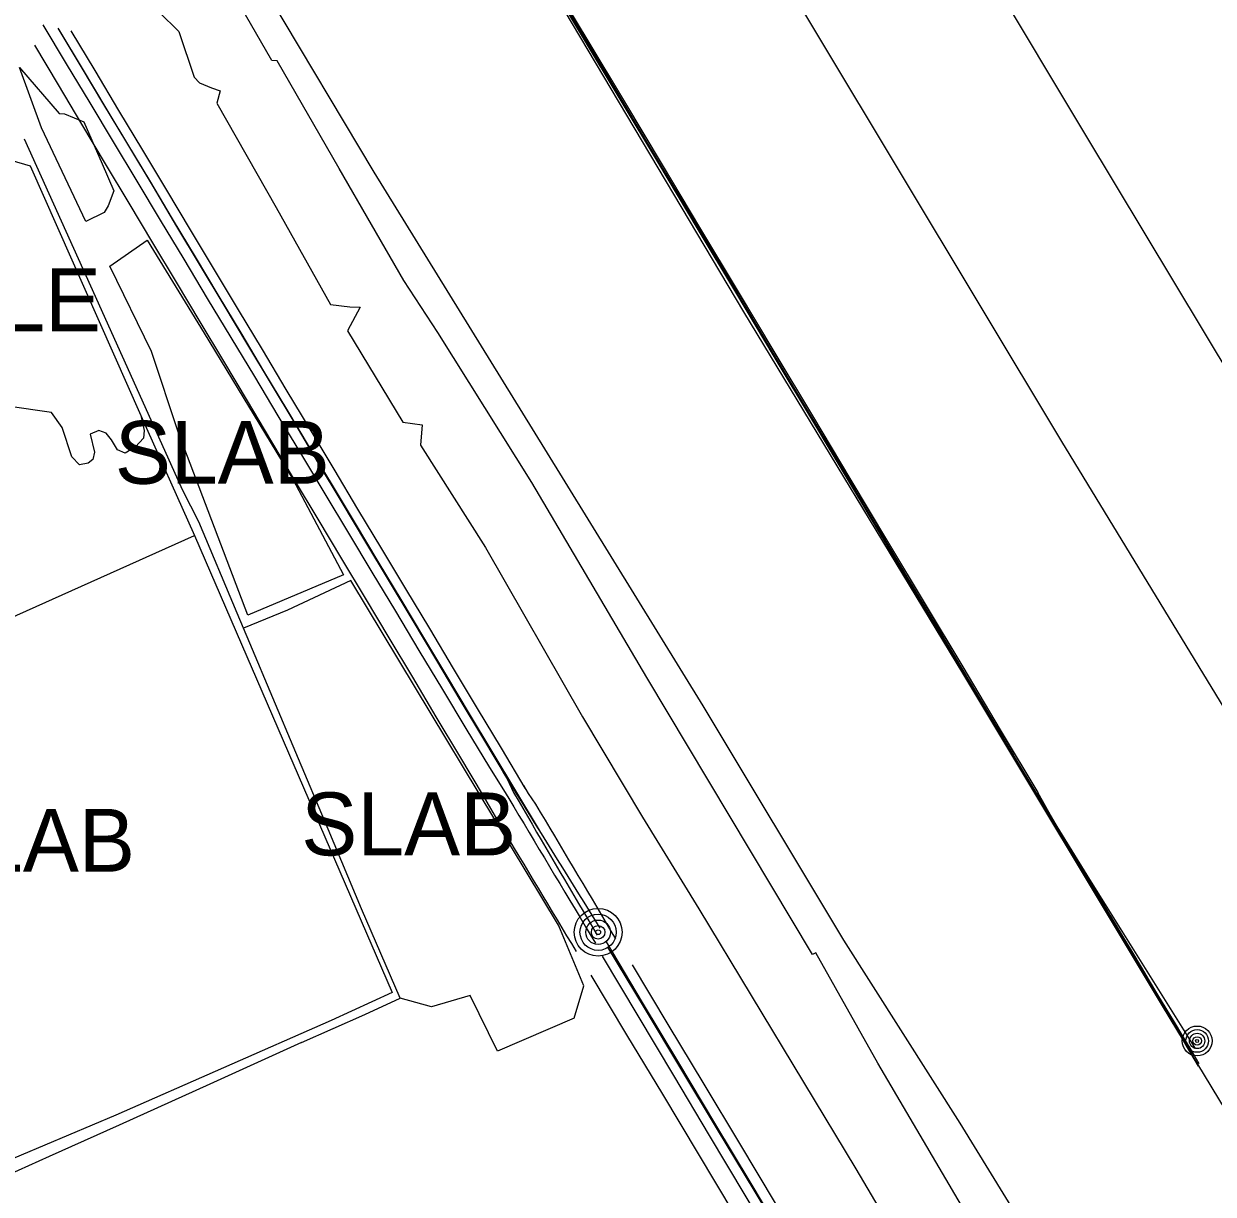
# Model space of a CAD drawing. Extents: x 368532 to 392481, y 10654822 to 10676899.
# Drawn here: x 378565.2 to 378659.8, y 10661427.9 to 10661521 of the extents above; entities that cross this region are included whole.
import ezdxf

# ---------------------------------------------------------------- set-up
doc = ezdxf.new("R2010")
doc.units = 0
for name, color, linetype in [('p_Catenary', 7, 'Continuous'), ('p_dtm retaining wall', 7, 'Continuous'), ('p_dtm sidewalk', 7, 'Continuous'), ('p_dtm slab', 7, 'Continuous'), ('p_dtm stock pile', 7, 'Continuous'), ('p_railroad rr control', 7, 'Continuous'), ('p_road - paved curb', 7, 'Continuous'), ('p_road general road feature', 7, 'Continuous'), ('p_utility general pole', 7, 'Continuous')]:
    doc.layers.add(name, color=color, linetype=linetype)

msp = doc.modelspace()

# ---------------------------------------------------------------- linework, layer by layer
at = {"layer": 'p_Catenary'}
for points in [[(378645.599, 10661459.956), (378642.562, 10661465.032), (378639.525, 10661470.108), (378636.487, 10661475.184), (378633.45, 10661480.26), (378630.413, 10661485.336), (378627.375, 10661490.412), (378624.338, 10661495.488), (378621.301, 10661500.564), (378618.263, 10661505.64), (378615.226, 10661510.716), (378612.189, 10661515.792), (378609.151, 10661520.868), (378606.114, 10661525.944)], [(378606.198, 10661525.792), (378609.137, 10661520.874), (378612.077, 10661515.956), (378615.017, 10661511.038), (378617.956, 10661506.12), (378620.896, 10661501.202), (378623.835, 10661496.284), (378626.775, 10661491.365), (378629.714, 10661486.447), (378632.654, 10661481.529), (378635.593, 10661476.611), (378638.533, 10661471.693), (378641.472, 10661466.775), (378644.412, 10661461.857)], [(378606.442, 10661525.198), (378609.506, 10661520.08), (378612.571, 10661514.961), (378615.635, 10661509.843), (378618.7, 10661504.724), (378621.764, 10661499.606), (378624.829, 10661494.487), (378627.893, 10661489.369), (378630.958, 10661484.25), (378634.022, 10661479.132), (378637.087, 10661474.013), (378640.151, 10661468.895), (378643.216, 10661463.777), (378646.28, 10661458.658)], [(378606.956, 10661524.72), (378609.946, 10661519.728), (378612.935, 10661514.736), (378615.925, 10661509.745), (378618.914, 10661504.753), (378621.904, 10661499.761), (378624.893, 10661494.769), (378627.882, 10661489.777), (378630.872, 10661484.785), (378633.861, 10661479.793), (378636.851, 10661474.801), (378639.84, 10661469.809), (378642.83, 10661464.817), (378645.819, 10661459.825)], [(378566.666, 10661520.881), (378568.536, 10661517.772), (378570.407, 10661514.662), (378572.277, 10661511.553), (378574.147, 10661508.443), (378576.018, 10661505.333), (378577.888, 10661502.224), (378579.758, 10661499.114), (378581.629, 10661496.005), (378583.499, 10661492.895), (378585.369, 10661489.785), (378587.24, 10661486.676), (378589.11, 10661483.566), (378590.98, 10661480.457), (378592.85, 10661477.347), (378594.721, 10661474.238), (378596.591, 10661471.128), (378598.461, 10661468.018), (378600.332, 10661464.909), (378602.202, 10661461.799)], [(378608.762, 10661521.475), (378611.687, 10661516.589), (378614.612, 10661511.703), (378617.537, 10661506.817), (378620.463, 10661501.931), (378623.388, 10661497.046), (378626.313, 10661492.16), (378629.238, 10661487.274), (378632.163, 10661482.388), (378635.089, 10661477.502), (378638.014, 10661472.616), (378640.939, 10661467.73), (378643.864, 10661462.845)], [(378567.878, 10661520.599), (378569.695, 10661517.57), (378571.513, 10661514.541), (378573.331, 10661511.513), (378575.148, 10661508.484), (378576.966, 10661505.456), (378578.783, 10661502.427), (378580.601, 10661499.398), (378582.419, 10661496.37), (378584.236, 10661493.341), (378586.054, 10661490.313), (378587.871, 10661487.284), (378589.689, 10661484.255), (378591.507, 10661481.227), (378593.324, 10661478.198), (378595.142, 10661475.17), (378596.959, 10661472.141), (378598.777, 10661469.112), (378600.595, 10661466.084), (378606.156, 10661456.817)], [(378567.93, 10661520.53), (378569.808, 10661517.392), (378571.686, 10661514.255), (378573.563, 10661511.117), (378575.441, 10661507.98), (378577.319, 10661504.842), (378579.197, 10661501.705), (378581.075, 10661498.567), (378582.953, 10661495.43), (378584.83, 10661492.292), (378586.708, 10661489.155), (378588.586, 10661486.017), (378590.464, 10661482.88), (378592.342, 10661479.742), (378594.22, 10661476.605), (378596.097, 10661473.467), (378597.975, 10661470.33), (378599.853, 10661467.192), (378601.731, 10661464.055), (378603.609, 10661460.917)], [(378568.9, 10661520.406), (378570.801, 10661517.236), (378572.702, 10661514.066), (378574.604, 10661510.896), (378576.505, 10661507.726), (378578.406, 10661504.556), (378580.307, 10661501.385), (378582.209, 10661498.215), (378584.11, 10661495.045), (378586.011, 10661491.875), (378587.912, 10661488.705), (378589.814, 10661485.535), (378591.715, 10661482.365), (378593.616, 10661479.195), (378595.517, 10661476.025), (378597.419, 10661472.855), (378599.32, 10661469.685), (378601.221, 10661466.514), (378603.122, 10661463.344), (378605.024, 10661460.174)], [(378566.005, 10661519.253), (378567.884, 10661516.111), (378569.762, 10661512.969), (378571.641, 10661509.828), (378573.52, 10661506.686), (378575.399, 10661503.544), (378577.278, 10661500.403), (378579.157, 10661497.261), (378581.036, 10661494.119), (378582.915, 10661490.977), (378584.794, 10661487.836), (378586.673, 10661484.694), (378588.552, 10661481.552), (378590.43, 10661478.411), (378592.309, 10661475.269), (378594.188, 10661472.127), (378596.067, 10661468.986), (378597.946, 10661465.844), (378599.825, 10661462.702), (378601.704, 10661459.561)], [(378602.412, 10661463.055), (378603.341, 10661461.329), (378603.766, 10661460.647), (378604.19, 10661459.965), (378604.614, 10661459.282), (378605.038, 10661458.6), (378605.463, 10661457.917), (378605.887, 10661457.235), (378606.311, 10661456.552), (378606.736, 10661455.87), (378607.16, 10661455.187), (378607.584, 10661454.505), (378608.008, 10661453.822), (378608.433, 10661453.14), (378608.857, 10661452.457), (378609.281, 10661451.775), (378609.705, 10661451.093), (378610.13, 10661450.41), (378610.554, 10661449.728), (378610.978, 10661449.045)], [(378658.609, 10661438.06), (378657.911, 10661439.235), (378657.213, 10661440.409), (378656.515, 10661441.583), (378655.817, 10661442.757), (378655.12, 10661443.931), (378654.422, 10661445.105), (378653.724, 10661446.279), (378653.026, 10661447.453), (378652.328, 10661448.627), (378651.63, 10661449.802), (378650.932, 10661450.976), (378650.234, 10661452.15), (378649.537, 10661453.324), (378648.839, 10661454.498), (378648.141, 10661455.672), (378647.443, 10661456.846), (378646.745, 10661458.02), (378646.047, 10661459.194), (378643.864, 10661462.845)], [(378602.202, 10661461.799), (378603.326, 10661460.03), (378603.732, 10661459.354), (378604.137, 10661458.677), (378604.543, 10661458), (378604.948, 10661457.323), (378605.354, 10661456.647), (378605.759, 10661455.97), (378606.165, 10661455.293), (378606.571, 10661454.617), (378606.976, 10661453.94), (378607.382, 10661453.263), (378607.787, 10661452.586), (378608.193, 10661451.91), (378608.598, 10661451.233), (378609.004, 10661450.556), (378609.409, 10661449.879), (378609.815, 10661449.203), (378610.221, 10661448.526), (378610.626, 10661447.849)], [(378658.301, 10661438.614), (378657.588, 10661439.809), (378656.875, 10661441.005), (378656.162, 10661442.2), (378655.45, 10661443.395), (378654.737, 10661444.59), (378654.024, 10661445.786), (378653.312, 10661446.981), (378652.599, 10661448.176), (378651.886, 10661449.371), (378651.174, 10661450.566), (378650.461, 10661451.762), (378649.748, 10661452.957), (378649.036, 10661454.152), (378648.323, 10661455.347), (378647.61, 10661456.543), (378646.898, 10661457.738), (378646.185, 10661458.933), (378645.472, 10661460.128), (378644.339, 10661461.978)], [(378603.609, 10661460.917), (378604.101, 10661459.835), (378604.472, 10661459.204), (378604.842, 10661458.573), (378605.213, 10661457.943), (378605.584, 10661457.312), (378605.954, 10661456.681), (378606.325, 10661456.051), (378606.695, 10661455.42), (378607.066, 10661454.79), (378607.436, 10661454.159), (378607.807, 10661453.528), (378608.177, 10661452.898), (378608.548, 10661452.267), (378608.919, 10661451.636), (378609.289, 10661451.006), (378609.66, 10661450.375), (378610.03, 10661449.744), (378610.401, 10661449.114), (378610.771, 10661448.483)], [(378604.908, 10661460.368), (378605.283, 10661459.738), (378605.869, 10661458.889), (378606.244, 10661458.259), (378606.618, 10661457.629), (378606.993, 10661456.999), (378607.368, 10661456.369), (378607.742, 10661455.739), (378608.117, 10661455.109), (378608.491, 10661454.479), (378608.866, 10661453.849), (378609.241, 10661453.219), (378609.615, 10661452.589), (378609.99, 10661451.959), (378610.365, 10661451.329), (378610.739, 10661450.699), (378611.114, 10661450.069), (378611.488, 10661449.439), (378611.863, 10661448.809), (378612.238, 10661448.179)], [(378601.704, 10661459.561), (378602.275, 10661458.54), (378602.653, 10661457.908), (378603.032, 10661457.277), (378603.411, 10661456.645), (378603.79, 10661456.014), (378604.168, 10661455.382), (378604.547, 10661454.75), (378604.926, 10661454.119), (378605.304, 10661453.487), (378605.683, 10661452.855), (378606.062, 10661452.224), (378606.441, 10661451.592), (378606.819, 10661450.961), (378607.198, 10661450.329), (378607.577, 10661449.697), (378607.955, 10661449.066), (378608.334, 10661448.434), (378608.713, 10661447.803), (378609.092, 10661447.171)], [(378658.368, 10661439.472), (378649.751, 10661453.249), (378645.599, 10661459.956)], [(378658.661, 10661438.253), (378658.003, 10661439.352), (378657.345, 10661440.451), (378656.687, 10661441.55), (378656.028, 10661442.649), (378655.37, 10661443.747), (378654.712, 10661444.846), (378654.054, 10661445.945), (378653.396, 10661447.044), (378652.738, 10661448.142), (378652.079, 10661449.241), (378651.421, 10661450.34), (378650.763, 10661451.439), (378650.105, 10661452.538), (378649.447, 10661453.636), (378648.789, 10661454.735), (378648.131, 10661455.834), (378647.472, 10661456.933), (378646.814, 10661458.031), (378645.819, 10661459.825)], [(378646.28, 10661458.658), (378655.336, 10661443.692), (378658.149, 10661439.005)], [(378611.473, 10661447.936), (378614.35, 10661443.134), (378617.227, 10661438.332), (378620.104, 10661433.53), (378622.981, 10661428.728), (378625.858, 10661423.926), (378628.735, 10661419.124), (378631.612, 10661414.322), (378634.49, 10661409.521), (378637.367, 10661404.719), (378640.244, 10661399.917), (378643.121, 10661395.115), (378645.998, 10661390.313), (378648.875, 10661385.511), (378651.752, 10661380.709), (378654.629, 10661375.907), (378657.506, 10661371.105), (378660.384, 10661366.304)], [(378611.588, 10661447.533), (378614.497, 10661442.698), (378617.407, 10661437.863), (378620.316, 10661433.028), (378623.225, 10661428.193), (378626.135, 10661423.358), (378629.044, 10661418.523), (378631.954, 10661413.688), (378634.863, 10661408.853), (378637.773, 10661404.019), (378640.682, 10661399.184), (378643.592, 10661394.349), (378646.501, 10661389.514), (378649.411, 10661384.679), (378652.32, 10661379.844), (378655.23, 10661375.009), (378658.139, 10661370.174), (378661.049, 10661365.34)], [(378611.172, 10661446.813), (378614.005, 10661442.062), (378616.839, 10661437.311), (378619.672, 10661432.559), (378622.506, 10661427.808), (378625.339, 10661423.057), (378628.173, 10661418.305), (378631.006, 10661413.554), (378633.84, 10661408.802), (378636.673, 10661404.051), (378639.507, 10661399.3), (378642.34, 10661394.548), (378645.174, 10661389.797), (378648.007, 10661385.046), (378650.841, 10661380.294), (378653.674, 10661375.543), (378656.508, 10661370.792), (378659.341, 10661366.04), (378662.175, 10661361.289)], [(378613.547, 10661446.12), (378616.393, 10661441.38), (378619.24, 10661436.64), (378622.086, 10661431.9), (378624.932, 10661427.16), (378627.779, 10661422.42), (378630.625, 10661417.68), (378633.472, 10661412.941), (378636.318, 10661408.201), (378639.165, 10661403.461), (378642.011, 10661398.721), (378644.858, 10661393.981), (378647.704, 10661389.241), (378650.55, 10661384.501), (378653.397, 10661379.761), (378656.243, 10661375.021), (378659.09, 10661370.281), (378661.936, 10661365.541)], [(378610.273, 10661445.294), (378613.113, 10661440.56), (378615.953, 10661435.826), (378618.793, 10661431.092), (378621.633, 10661426.358), (378624.473, 10661421.624), (378627.312, 10661416.889), (378630.152, 10661412.155), (378632.992, 10661407.421), (378635.832, 10661402.687), (378638.672, 10661397.953), (378641.512, 10661393.219), (378644.352, 10661388.485), (378647.192, 10661383.751), (378650.032, 10661379.017), (378652.872, 10661374.283), (378655.712, 10661369.549), (378658.552, 10661364.815), (378661.392, 10661360.081)]]:
    msp.add_lwpolyline(points, dxfattribs=at)
at = {"layer": 'p_dtm retaining wall'}
for p, q in [((378570.494, 10661500.086), (378565.227, 10661511.783)), ((378577.81, 10661483.836), (378570.494, 10661500.086)), ((378579.095, 10661481.338), (378577.81, 10661483.836)), ((378582.143, 10661474.086), (378579.095, 10661481.338)), ((378582.647, 10661472.888), (378582.143, 10661474.086)), ((378583.144, 10661471.706), (378582.647, 10661472.888)), ((378586.802, 10661463.003), (378583.144, 10661471.706)), ((378589.367, 10661456.904), (378586.802, 10661463.003)), ((378592.024, 10661450.581), (378589.367, 10661456.904)), ((378595.1, 10661443.473), (378592.024, 10661450.581)), ((378592.292, 10661442.172), (378595.1, 10661443.473)), ((378587.242, 10661439.939), (378592.292, 10661442.172)), ((378587.242, 10661439.939), (378579.955, 10661436.628)), ((378579.955, 10661436.628), (378572.74, 10661433.381)), ((378572.74, 10661433.381), (378567.186, 10661430.881)), ((378567.186, 10661430.881), (378562.073, 10661428.58))]:
    msp.add_line(p, q, dxfattribs=at)
at = {"layer": 'p_dtm sidewalk'}
for p, q in [((378584.901, 10661518.027), (378574.394, 10661536.294)), ((378575.939, 10661521.881), (378577.485, 10661520.338)), ((378577.485, 10661520.338), (378578.699, 10661516.714)), ((378585.316, 10661518.007), (378584.901, 10661518.027)), ((378590.241, 10661509.449), (378585.316, 10661518.007)), ((378578.699, 10661516.714), (378579.133, 10661516.268)), ((378579.133, 10661516.268), (378580.102, 10661515.857)), ((378580.102, 10661515.857), (378580.767, 10661515.617)), ((378580.767, 10661515.617), (378580.504, 10661514.653)), ((378580.504, 10661514.653), (378585.229, 10661506.345)), ((378595.401, 10661500.528), (378590.241, 10661509.449)), ((378585.229, 10661506.345), (378589.566, 10661498.628)), ((378598.087, 10661496.408), (378595.401, 10661500.528)), ((378589.566, 10661498.628), (378591.106, 10661498.442)), ((378591.917, 10661498.407), (378590.909, 10661496.527)), ((378591.106, 10661498.442), (378591.917, 10661498.407)), ((378590.909, 10661496.527), (378595.321, 10661489.274)), ((378605.558, 10661484.47), (378598.087, 10661496.408)), ((378595.321, 10661489.274), (378596.856, 10661489.068)), ((378596.856, 10661489.068), (378596.714, 10661487.454)), ((378596.714, 10661487.454), (378601.886, 10661479.297)), ((378614.729, 10661468.964), (378605.558, 10661484.47)), ((378601.886, 10661479.297), (378609.588, 10661465.851)), ((378627.9, 10661446.95), (378614.729, 10661468.964)), ((378609.588, 10661465.851), (378614.385, 10661457.871)), ((378614.385, 10661457.871), (378618.859, 10661450.572)), ((378618.859, 10661450.572), (378631.346, 10661429.896)), ((378628.162, 10661447.073), (378627.9, 10661446.95)), ((378633.097, 10661438.303), (378628.162, 10661447.073)), ((378638.511, 10661429.097), (378633.097, 10661438.303)), ((378631.346, 10661429.896), (378644.166, 10661408.243)), ((378641.061, 10661424.728), (378638.511, 10661429.097))]:
    msp.add_line(p, q, dxfattribs=at)
at = {"layer": 'p_dtm slab'}
for p, q in [((378566.569, 10661512.692), (378564.808, 10661517.467)), ((378564.808, 10661517.467), (378567.972, 10661513.82)), ((378567.972, 10661513.82), (378568.41, 10661513.795)), ((378568.41, 10661513.795), (378569.941, 10661513.157)), ((378569.941, 10661513.157), (378571.406, 10661509.81)), ((378570.102, 10661505.244), (378566.569, 10661512.692)), ((378571.406, 10661509.81), (378572.309, 10661507.681)), ((378572.309, 10661507.681), (378571.868, 10661506.471)), ((378571.868, 10661506.471), (378571.55, 10661505.959)), ((378571.55, 10661505.959), (378570.102, 10661505.244)), ((378571.999, 10661501.682), (378574.982, 10661503.756)), ((378574.982, 10661503.756), (378579.499, 10661496.356)), ((378575.306, 10661494.892), (378571.999, 10661501.682)), ((378579.499, 10661496.356), (378586.549, 10661484.729)), ((378577.477, 10661488.419), (378575.306, 10661494.892)), ((378582.984, 10661473.923), (378577.477, 10661488.419)), ((378586.549, 10661484.729), (378590.594, 10661477.13)), ((378543.331, 10661464.41), (378578.743, 10661480.25)), ((378578.743, 10661480.25), (378594.47, 10661443.926)), ((378590.594, 10661477.13), (378582.984, 10661473.923)), ((378591.169, 10661476.671), (378586.135, 10661474.333)), ((378607.702, 10661449.271), (378591.169, 10661476.671)), ((378586.135, 10661474.333), (378582.647, 10661472.888)), ((378607.86, 10661448.894), (378607.702, 10661449.271)), ((378609.715, 10661444.447), (378607.86, 10661448.894)), ((378608.926, 10661441.886), (378609.715, 10661444.447)), ((378594.47, 10661443.926), (378589.608, 10661441.689)), ((378597.597, 10661442.771), (378595.1, 10661443.473)), ((378600.668, 10661443.682), (378597.597, 10661442.771)), ((378602.845, 10661439.257), (378600.668, 10661443.682)), ((378589.608, 10661441.689), (378572.47, 10661434.16)), ((378608.926, 10661441.886), (378602.845, 10661439.257)), ((378572.47, 10661434.16), (378558.561, 10661428.295))]:
    msp.add_line(p, q, dxfattribs=at)
at = {"layer": 'p_dtm stock pile'}
for p, q in [((378564.133, 10661510.12), (378565.664, 10661509.652)), ((378565.664, 10661509.652), (378574.466, 10661489.796)), ((378567.366, 10661490.054), (378563.856, 10661490.554)), ((378568.218, 10661488.858), (378567.366, 10661490.054)), ((378574.466, 10661489.796), (378574.727, 10661488.6)), ((378568.994, 10661486.518), (378568.218, 10661488.858)), ((378571.117, 10661488.617), (378570.43, 10661488.324)), ((378571.706, 10661488.395), (378571.117, 10661488.617)), ((378574.727, 10661488.6), (378574.669, 10661487.99)), ((378570.43, 10661488.324), (378570.78, 10661486.894)), ((378572.143, 10661487.863), (378571.706, 10661488.395)), ((378572.62, 10661487.067), (378572.143, 10661487.863)), ((378574.669, 10661487.99), (378574.037, 10661487.325)), ((378570.78, 10661486.894), (378570.643, 10661486.305)), ((378573.211, 10661486.813), (378572.62, 10661487.067)), ((378574.037, 10661487.325), (378573.211, 10661486.813)), ((378569.596, 10661485.881), (378568.994, 10661486.518)), ((378570.274, 10661486.017), (378569.596, 10661485.881)), ((378570.643, 10661486.305), (378570.274, 10661486.017))]:
    msp.add_line(p, q, dxfattribs=at)
at = {"layer": 'p_railroad rr control'}
for points in [[(378612.647, 10661573.759), (378649.532, 10661512.225), (378692.243, 10661441.228), (378737.069, 10661366.738), (378782.967, 10661290.645), (378827.839, 10661215.778), (378865.618, 10661153.052)], [(378851.09, 10661149.898), (378821.286, 10661199.463), (378785.216, 10661259.711), (378742.956, 10661329.655), (378712.429, 10661380.426), (378677.023, 10661439.68), (378647.739, 10661487.739), (378615.486, 10661541.428), (378604.32, 10661560.181)]]:
    msp.add_lwpolyline(points, dxfattribs=at)
at = {"layer": 'p_road - paved curb'}
for p, q in [((378622.443, 10661498.047), (378605.7, 10661526.193)), ((378593.039, 10661509.144), (378583.911, 10661524.41)), ((378606.617, 10661487.151), (378593.039, 10661509.144)), ((378639.851, 10661469.325), (378622.443, 10661498.047)), ((378619.21, 10661466.719), (378606.617, 10661487.151)), ((378655.735, 10661442.867), (378639.851, 10661469.325)), ((378630.381, 10661448.072), (378619.21, 10661466.719)), ((378639.636, 10661433.521), (378630.381, 10661448.072)), ((378673.597, 10661413.274), (378655.735, 10661442.867)), ((378653.399, 10661411.219), (378639.636, 10661433.521))]:
    msp.add_line(p, q, dxfattribs=at)
at = {"layer": 'p_road general road feature'}
msp.add_line((378574.466, 10661489.796), (378578.743, 10661480.25), dxfattribs=at)
at = {"layer": 'p_utility general pole'}
for centre, radius in [((378610.843, 10661448.711), 1.9), ((378610.843, 10661448.711), 1.442), ((378610.843, 10661448.711), 0.973), ((378610.843, 10661448.711), 0.539), ((378610.843, 10661448.711), 0.192), ((378658.489, 10661440.066), 1.188), ((378658.489, 10661440.066), 0.901), ((378658.489, 10661440.066), 0.608), ((378658.489, 10661440.066), 0.337), ((378658.489, 10661440.066), 0.12)]:
    msp.add_circle(centre, radius, dxfattribs=at)

# ---------------------------------------------------------------- texts
at = {"layer": 'p_dtm slab'}
for p in [(378570.543, 10661484.373), (378585.37, 10661454.826), (378555.05, 10661453.525)]:
    msp.add_text(' SLAB', height=5, dxfattribs=at).set_placement(p)
at = {"layer": 'p_dtm stock pile'}
msp.add_text(' PILE', height=5, dxfattribs=at).set_placement((378554.953, 10661496.499))

doc.saveas('drawing.dxf')
